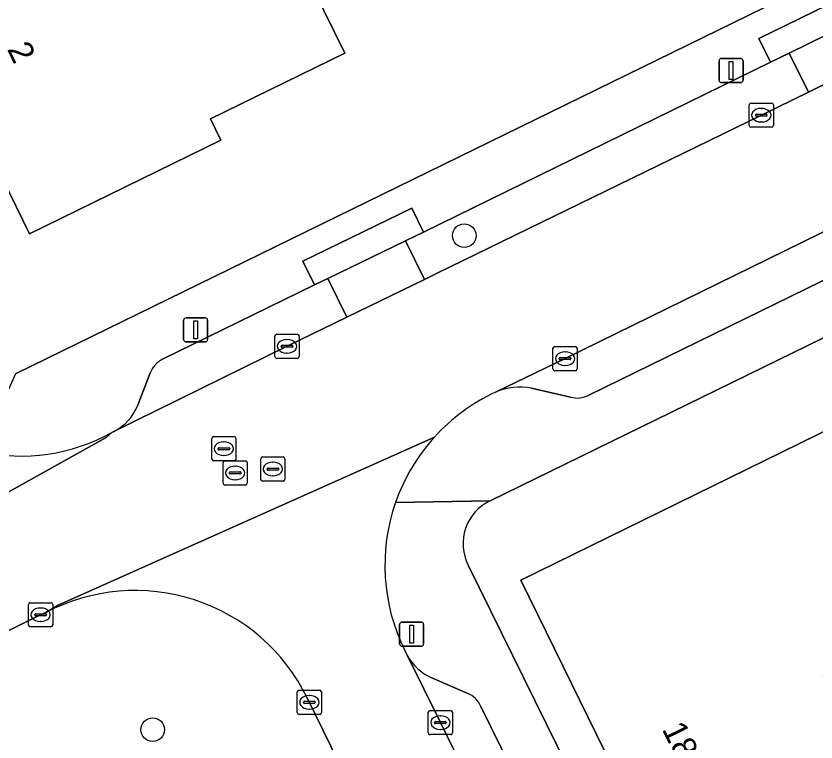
# Model space of a CAD drawing. Extents: x 160455 to 162082, y 388339 to 389736.
# Drawn here: x 160729.41 to 160762.48, y 389039.61 to 389069.64 of the extents above; entities that cross this region are included whole.
import ezdxf

# ---------------------------------------------------------------- set-up
doc = ezdxf.new("R2010")
doc.units = 0
for name, color, linetype in [('IMGEO_Boom', 7, 'Continuous'), ('IMGEO_Erf', 7, 'Continuous'), ('IMGEO_Kolk', 7, 'Continuous'), ('IMGEO_Lichtmast', 7, 'Continuous'), ('IMGEO_Pand', 7, 'Continuous'), ('IMGEO_Pand_nummerreeks', 7, 'Continuous'), ('IMGEO_Parkeervlak_open', 7, 'Continuous'), ('IMGEO_Rijbaan_lokaal_gesloten', 7, 'Continuous'), ('IMGEO_Rioolput', 7, 'Continuous'), ('IMGEO_Terreindeel_halfverhard', 7, 'Continuous'), ('IMGEO_Voetpad_open', 7, 'Continuous')]:
    doc.layers.add(name, color=color, linetype=linetype)

msp = doc.modelspace()

# ---------------------------------------------------------------- linework, layer by layer
at = {"layer": 'IMGEO_Boom'}
for centre in [(160747.941, 389060.551), (160735.059, 389040.116)]:
    msp.add_circle(centre, 0.489, dxfattribs=at)
at = {"layer": 'IMGEO_Erf'}
for points in [[(160729.384, 389054.841), (160781.823, 389080.504)], [(160803.656, 389076.346), (160778.382, 389063.954), (160749.007, 389049.578)], [(160759.677, 389027.119), (160750.279, 389046.295), (160778.381, 389060.086), (160779.48, 389057.816), (160783.428, 389059.746), (160782.9, 389060.825), (160787.235, 389062.944), (160787.76, 389061.865), (160787.915, 389061.941), (160789.436, 389062.684), (160791.518, 389063.7), (160790.991, 389064.778), (160795.322, 389066.893)], [(160748.107, 389046.923), (160756.856, 389029.143)]]:
    msp.add_lwpolyline(points, dxfattribs=at)
msp.add_lwpolyline([(160740.8, 389072.592), (160742.998, 389068.101), (160737.442, 389065.38), (160737.872, 389064.502), (160729.969, 389060.625), (160727.458, 389065.737), (160726.877, 389065.452), (160726.744, 389065.744), (160727.316, 389066.025), (160726.457, 389067.774), (160725.868, 389067.485), (160725.733, 389067.784), (160726.312, 389068.069), (160723.799, 389073.184), (160728.29, 389075.383), (160730.22, 389076.328), (160731.187, 389074.352), (160738.245, 389077.808)], close=True, dxfattribs=at)
msp.add_arc((160749.837, 389047.817), 1.947, 115.23, 207.3185, dxfattribs=at)
at = {"layer": 'IMGEO_Kolk'}
for p, q in [((160759.722, 389065.11), (160759.722, 389065.962)), ((160759.797, 389066.036), (160760.649, 389066.036)), ((160760.21, 389065.816), (160760.235, 389065.816)), ((160760.723, 389065.962), (160760.723, 389065.11)), ((160759.981, 389065.53), (160759.981, 389065.542)), ((160760.419, 389065.493), (160760.021, 389065.493)), ((160760.024, 389065.579), (160760.422, 389065.579)), ((160760.465, 389065.542), (160760.465, 389065.53)), ((160760.233, 389065.256), (160760.208, 389065.256)), ((160760.649, 389065.036), (160759.797, 389065.036)), ((160740.11, 389055.549), (160740.11, 389056.401)), ((160740.185, 389056.475), (160741.037, 389056.475)), ((160740.598, 389056.255), (160740.623, 389056.255)), ((160741.111, 389056.401), (160741.111, 389055.549)), ((160740.369, 389055.969), (160740.369, 389055.981)), ((160740.807, 389055.932), (160740.409, 389055.932)), ((160740.412, 389056.018), (160740.81, 389056.018)), ((160740.853, 389055.981), (160740.853, 389055.969)), ((160751.609, 389055.04), (160751.609, 389055.892)), ((160751.684, 389055.966), (160752.536, 389055.966)), ((160752.61, 389055.892), (160752.61, 389055.04)), ((160740.621, 389055.695), (160740.596, 389055.695)), ((160751.911, 389055.509), (160752.309, 389055.509)), ((160752.097, 389055.746), (160752.122, 389055.746)), ((160741.037, 389055.475), (160740.185, 389055.475)), ((160751.868, 389055.46), (160751.868, 389055.472)), ((160752.306, 389055.423), (160751.908, 389055.423)), ((160752.12, 389055.186), (160752.095, 389055.186)), ((160752.352, 389055.472), (160752.352, 389055.46)), ((160752.536, 389054.966), (160751.684, 389054.966)), ((160729.922, 389044.443), (160729.922, 389045.295)), ((160729.997, 389045.369), (160730.849, 389045.369)), ((160730.923, 389045.295), (160730.923, 389044.443)), ((160730.41, 389045.149), (160730.435, 389045.149)), ((160730.181, 389044.863), (160730.181, 389044.875)), ((160730.619, 389044.826), (160730.221, 389044.826)), ((160730.224, 389044.912), (160730.622, 389044.912)), ((160730.433, 389044.589), (160730.408, 389044.589)), ((160730.665, 389044.875), (160730.665, 389044.863)), ((160730.849, 389044.369), (160729.997, 389044.369)), ((160741.035, 389040.822), (160741.035, 389041.674)), ((160741.11, 389041.748), (160741.962, 389041.748)), ((160742.036, 389041.674), (160742.036, 389040.822)), ((160741.337, 389041.291), (160741.735, 389041.291)), ((160741.523, 389041.528), (160741.548, 389041.528)), ((160741.294, 389041.242), (160741.294, 389041.254)), ((160741.732, 389041.205), (160741.334, 389041.205)), ((160741.546, 389040.968), (160741.521, 389040.968)), ((160741.778, 389041.254), (160741.778, 389041.242)), ((160741.962, 389040.748), (160741.11, 389040.748)), ((160746.453, 389039.983), (160746.453, 389040.835)), ((160746.528, 389040.909), (160747.38, 389040.909)), ((160746.941, 389040.689), (160746.966, 389040.689)), ((160747.454, 389040.835), (160747.454, 389039.983)), ((160746.712, 389040.403), (160746.712, 389040.415)), ((160747.15, 389040.366), (160746.752, 389040.366)), ((160746.755, 389040.452), (160747.153, 389040.452)), ((160747.196, 389040.415), (160747.196, 389040.403)), ((160746.964, 389040.129), (160746.939, 389040.129)), ((160747.38, 389039.909), (160746.528, 389039.909))]:
    msp.add_line(p, q, dxfattribs=at)
for points in [[(160759.722, 389065.11), (160759.722, 389065.962)], [(160759.797, 389066.036), (160760.649, 389066.036)], [(160760.723, 389065.962), (160760.723, 389065.11)], [(160760.649, 389065.036), (160759.797, 389065.036)], [(160740.11, 389055.549), (160740.11, 389056.401)], [(160740.185, 389056.475), (160741.037, 389056.475)], [(160741.111, 389056.401), (160741.111, 389055.549)], [(160751.609, 389055.04), (160751.609, 389055.892)], [(160751.684, 389055.966), (160752.536, 389055.966)], [(160752.61, 389055.892), (160752.61, 389055.04)], [(160741.037, 389055.475), (160740.185, 389055.475)], [(160752.536, 389054.966), (160751.684, 389054.966)], [(160729.922, 389044.443), (160729.922, 389045.295)], [(160729.997, 389045.369), (160730.849, 389045.369)], [(160730.923, 389045.295), (160730.923, 389044.443)], [(160730.849, 389044.369), (160729.997, 389044.369)], [(160741.035, 389040.822), (160741.035, 389041.674)], [(160741.11, 389041.748), (160741.962, 389041.748)], [(160742.036, 389041.674), (160742.036, 389040.822)], [(160741.962, 389040.748), (160741.11, 389040.748)], [(160746.453, 389039.983), (160746.453, 389040.835)], [(160746.528, 389040.909), (160747.38, 389040.909)], [(160747.454, 389040.835), (160747.454, 389039.983)], [(160747.38, 389039.909), (160746.528, 389039.909)]]:
    msp.add_lwpolyline(points, dxfattribs=at)
for centre, radius, start, end in [((160759.799, 389065.96), 0.0765, 91.552, 178.448), ((160759.799, 389065.96), 0.0765, 91.552, 178.448), ((160760.647, 389065.96), 0.0765, 1.552, 88.448), ((160760.647, 389065.96), 0.0765, 1.552, 88.448), ((160760.021, 389065.539), 0.0403, 85.8775, 175.7526), ((160760.018, 389065.529), 0.0366, 178.938, 274.7102), ((160760.422, 389065.536), 0.043, 264.8664, 352.4533), ((160760.426, 389065.541), 0.0386, 1.7309, 96.639), ((160759.799, 389065.112), 0.0765, 181.552, 268.448), ((160759.799, 389065.112), 0.0765, 181.552, 268.448), ((160760.647, 389065.112), 0.0765, 271.552, 358.448), ((160760.647, 389065.112), 0.0765, 271.552, 358.448), ((160740.187, 389056.399), 0.0765, 91.552, 178.448), ((160740.187, 389056.399), 0.0765, 91.552, 178.448), ((160741.035, 389056.399), 0.0765, 1.552, 88.448), ((160741.035, 389056.399), 0.0765, 1.552, 88.448), ((160740.409, 389055.978), 0.0403, 85.8775, 175.7526), ((160740.406, 389055.968), 0.0366, 178.938, 274.7102), ((160740.81, 389055.975), 0.043, 264.8664, 352.4533), ((160740.814, 389055.98), 0.0386, 1.7309, 96.639), ((160751.686, 389055.89), 0.0765, 91.552, 178.448), ((160751.686, 389055.89), 0.0765, 91.552, 178.448), ((160752.534, 389055.89), 0.0765, 1.552, 88.448), ((160752.534, 389055.89), 0.0765, 1.552, 88.448), ((160740.187, 389055.551), 0.0765, 181.552, 268.448), ((160740.187, 389055.551), 0.0765, 181.552, 268.448), ((160741.035, 389055.551), 0.0765, 271.552, 358.448), ((160741.035, 389055.551), 0.0765, 271.552, 358.448), ((160751.908, 389055.469), 0.0403, 85.8775, 175.7526), ((160752.313, 389055.471), 0.0386, 1.7309, 96.639), ((160751.905, 389055.459), 0.0366, 178.938, 274.7102), ((160752.309, 389055.466), 0.043, 264.8664, 352.4533), ((160751.686, 389055.042), 0.0765, 181.552, 268.448), ((160751.686, 389055.042), 0.0765, 181.552, 268.448), ((160752.534, 389055.042), 0.0765, 271.552, 358.448), ((160752.534, 389055.042), 0.0765, 271.552, 358.448), ((160729.999, 389045.293), 0.0765, 91.552, 178.448), ((160729.999, 389045.293), 0.0765, 91.552, 178.448), ((160730.847, 389045.293), 0.0765, 1.552, 88.448), ((160730.847, 389045.293), 0.0765, 1.552, 88.448), ((160730.221, 389044.872), 0.0403, 85.8775, 175.7526), ((160730.626, 389044.874), 0.0386, 1.7309, 96.639), ((160730.218, 389044.862), 0.0366, 178.938, 274.7102), ((160730.622, 389044.869), 0.043, 264.8664, 352.4533), ((160729.999, 389044.445), 0.0765, 181.552, 268.448), ((160729.999, 389044.445), 0.0765, 181.552, 268.448), ((160730.847, 389044.445), 0.0765, 271.552, 358.448), ((160730.847, 389044.445), 0.0765, 271.552, 358.448), ((160741.112, 389041.672), 0.0765, 91.552, 178.448), ((160741.112, 389041.672), 0.0765, 91.552, 178.448), ((160741.96, 389041.672), 0.0765, 1.552, 88.448), ((160741.96, 389041.672), 0.0765, 1.552, 88.448), ((160741.334, 389041.251), 0.0403, 85.8775, 175.7526), ((160741.739, 389041.253), 0.0386, 1.7309, 96.639), ((160741.331, 389041.241), 0.0366, 178.938, 274.7102), ((160741.735, 389041.248), 0.043, 264.8664, 352.4533), ((160741.112, 389040.824), 0.0765, 181.552, 268.448), ((160741.112, 389040.824), 0.0765, 181.552, 268.448), ((160741.96, 389040.824), 0.0765, 271.552, 358.448), ((160741.96, 389040.824), 0.0765, 271.552, 358.448), ((160746.53, 389040.833), 0.0765, 91.552, 178.448), ((160746.53, 389040.833), 0.0765, 91.552, 178.448), ((160747.378, 389040.833), 0.0765, 1.552, 88.448), ((160747.378, 389040.833), 0.0765, 1.552, 88.448), ((160746.752, 389040.412), 0.0403, 85.8775, 175.7526), ((160746.749, 389040.402), 0.0366, 178.938, 274.7102), ((160747.153, 389040.409), 0.043, 264.8664, 352.4533), ((160747.157, 389040.414), 0.0386, 1.7309, 96.639), ((160746.53, 389039.985), 0.0765, 181.552, 268.448), ((160746.53, 389039.985), 0.0765, 181.552, 268.448), ((160747.378, 389039.985), 0.0765, 271.552, 358.448), ((160747.378, 389039.985), 0.0765, 271.552, 358.448)]:
    msp.add_arc(centre, radius, start, end, dxfattribs=at)
for centre, major_axis, ratio, start_param, end_param in [((160760.209, 389065.536), (-0.387, 0.002), 0.722429, 4.712389, 7.853982), ((160760.234, 389065.536), (-0.39, 0.002), 0.717154, 1.570796, 4.712389), ((160740.597, 389055.975), (-0.387, 0.002), 0.722429, 4.712389, 7.853982), ((160740.622, 389055.975), (-0.39, 0.002), 0.717154, 1.570796, 4.712389), ((160752.096, 389055.466), (-0.387, 0.002), 0.722429, 4.712389, 7.853982), ((160752.121, 389055.466), (-0.39, 0.002), 0.717154, 1.570796, 4.712389), ((160730.409, 389044.869), (-0.387, 0.002), 0.722429, 4.712389, 7.853982), ((160730.434, 389044.869), (-0.39, 0.002), 0.717154, 1.570796, 4.712389), ((160741.522, 389041.248), (-0.387, 0.002), 0.722429, 4.712389, 7.853982), ((160741.547, 389041.248), (-0.39, 0.002), 0.717154, 1.570796, 4.712389), ((160746.94, 389040.409), (-0.387, 0.002), 0.722429, 4.712389, 7.853982), ((160746.965, 389040.409), (-0.39, 0.002), 0.717154, 1.570796, 4.712389)]:
    msp.add_ellipse(centre, major_axis=major_axis, ratio=ratio, start_param=start_param, end_param=end_param, dxfattribs=at)
at = {"layer": 'IMGEO_Lichtmast'}
for p, q in [((160758.477, 389066.985), (160758.477, 389067.785)), ((160758.477, 389067.785), (160758.477, 389066.985)), ((160758.577, 389067.885), (160759.367, 389067.885)), ((160759.367, 389067.885), (160758.577, 389067.885)), ((160759.467, 389067.785), (160759.467, 389066.985)), ((160759.467, 389066.985), (160759.467, 389067.785)), ((160759.367, 389066.885), (160758.577, 389066.885)), ((160758.577, 389066.885), (160759.367, 389066.885)), ((160736.437, 389057.153), (160737.227, 389057.153)), ((160737.227, 389057.153), (160736.437, 389057.153)), ((160736.337, 389056.253), (160736.337, 389057.053)), ((160736.337, 389057.053), (160736.337, 389056.253)), ((160737.327, 389057.053), (160737.327, 389056.253)), ((160737.327, 389056.253), (160737.327, 389057.053)), ((160737.227, 389056.153), (160736.437, 389056.153)), ((160736.437, 389056.153), (160737.227, 389056.153)), ((160745.269, 389043.668), (160745.269, 389044.468)), ((160745.269, 389044.468), (160745.269, 389043.668)), ((160745.369, 389044.568), (160746.159, 389044.568)), ((160746.159, 389044.568), (160745.369, 389044.568)), ((160746.259, 389044.468), (160746.259, 389043.668)), ((160746.259, 389043.668), (160746.259, 389044.468)), ((160746.159, 389043.568), (160745.369, 389043.568)), ((160745.369, 389043.568), (160746.159, 389043.568))]:
    msp.add_line(p, q, dxfattribs=at)
for points in [[(160758.897, 389067.76), (160759.047, 389067.76), (160759.047, 389067.01), (160758.897, 389067.01), (160758.897, 389067.76)], [(160736.757, 389057.028), (160736.907, 389057.028), (160736.907, 389056.278), (160736.757, 389056.278), (160736.757, 389057.028)], [(160745.689, 389044.443), (160745.839, 389044.443), (160745.839, 389043.693), (160745.689, 389043.693), (160745.689, 389044.443)]]:
    msp.add_lwpolyline(points, dxfattribs=at)
for centre, start, end in [((160758.577, 389067.785), 90, 180), ((160758.577, 389067.785), 90, 180), ((160759.367, 389067.785), 0, 90), ((160759.367, 389067.785), 360, 90), ((160758.577, 389066.985), 180, 270), ((160758.577, 389066.985), 180, 270), ((160759.367, 389066.985), 270, 0), ((160759.367, 389066.985), 270, 0), ((160736.437, 389057.053), 90, 180), ((160736.437, 389057.053), 90, 180), ((160737.227, 389057.053), 0, 90), ((160737.227, 389057.053), 360, 90), ((160736.437, 389056.253), 180, 270), ((160736.437, 389056.253), 180, 270), ((160737.227, 389056.253), 270, 0), ((160737.227, 389056.253), 270, 0), ((160745.369, 389044.468), 90, 180), ((160745.369, 389044.468), 90, 180), ((160746.159, 389044.468), 0, 90), ((160746.159, 389044.468), 360, 90), ((160745.369, 389043.668), 180, 270), ((160745.369, 389043.668), 180, 270), ((160746.159, 389043.668), 270, 0), ((160746.159, 389043.668), 270, 0)]:
    msp.add_arc(centre, 0.1, start, end, dxfattribs=at)
at = {"layer": 'IMGEO_Pand'}
msp.add_lwpolyline([(160740.8, 389072.592), (160738.245, 389077.808), (160731.187, 389074.352), (160730.22, 389076.328), (160728.29, 389075.383), (160723.799, 389073.184), (160726.312, 389068.069), (160725.733, 389067.784), (160725.868, 389067.485), (160726.457, 389067.774), (160727.316, 389066.025), (160726.744, 389065.744), (160726.877, 389065.452), (160727.458, 389065.737), (160729.969, 389060.625), (160737.872, 389064.502), (160737.442, 389065.38), (160742.998, 389068.101)], close=True, dxfattribs=at)
msp.add_lwpolyline([(160765.888, 389036.033), (160762.799, 389042.336), (160767.373, 389044.58), (160767.637, 389044.042), (160777.444, 389048.854), (160779.082, 389049.658), (160782.449, 389051.311), (160782.62, 389051.395), (160779.48, 389057.816), (160778.381, 389060.086), (160750.279, 389046.295), (160759.677, 389027.119)], dxfattribs=at)
at = {"layer": 'IMGEO_Parkeervlak_open'}
for points in [[(160764.483, 389069.627), (160761.376, 389068.103), (160762.169, 389066.491), (160765.274, 389068.017)], [(160760.224, 389065.535), (160762.169, 389066.491), (160761.376, 389068.103), (160760.6, 389067.722), (160746.252, 389060.698), (160745.514, 389060.34), (160746.292, 389058.743), (160746.823, 389059.002)], [(160745.514, 389060.34), (160742.304, 389058.783), (160743.085, 389057.18), (160746.292, 389058.743)]]:
    msp.add_lwpolyline(points, close=True, dxfattribs=at)
for points in [[(160775.57, 389064.958), (160775.912, 389065.127), (160775.113, 389066.754), (160766.848, 389062.694), (160752.109, 389055.467), (160749.226, 389054.074)], [(160753.086, 389053.954), (160775.57, 389064.958)], [(160743.085, 389057.18), (160742.304, 389058.783), (160741.748, 389058.513), (160735.467, 389055.438)], [(160733.457, 389052.451), (160740.612, 389055.974), (160743.085, 389057.18)], [(160734.951, 389054.873), (160734.438, 389053.533)], [(160750.72, 389054.241), (160752.329, 389053.872)], [(160745.574, 389043.2), (160746.953, 389040.407), (160751.182, 389031.763), (160753.553, 389026.911)], [(160748.082, 389041.614), (160746.598, 389042.261)], [(160753.706, 389030.728), (160748.624, 389041.073)]]:
    msp.add_lwpolyline(points, dxfattribs=at)
for centre, radius, start, end in [((160735.95, 389054.478), 1.074, 116.734, 158.4567), ((160750.232, 389051.841), 2.449, 78.502, 114.2541), ((160752.604, 389054.872), 1.037, 254.6509, 297.7137), ((160732.475, 389054.327), 2.117, 297.6258, 337.9799), ((160747.492, 389044.264), 2.193, 209.016, 245.9428), ((160747.742, 389040.731), 0.946, 21.1742, 68.9316)]:
    msp.add_arc(centre, radius, start, end, dxfattribs=at)
at = {"layer": 'IMGEO_Rijbaan_lokaal_gesloten'}
for points in [[(160749.226, 389054.074), (160752.109, 389055.467), (160766.848, 389062.694), (160775.113, 389066.754), (160775.512, 389066.95), (160778.718, 389068.506), (160780.829, 389069.531), (160782.765, 389070.486), (160780.326, 389075.422), (160777.687, 389074.118), (160772.206, 389071.424), (160769.255, 389069.974), (160765.274, 389068.017), (160762.169, 389066.491), (160760.224, 389065.535), (160746.823, 389059.002), (160746.292, 389058.743), (160743.085, 389057.18), (160740.612, 389055.974), (160733.457, 389052.451), (160733.364, 389052.405), (160733.133, 389052.205), (160715.509, 389042.373)], [(160714.541, 389042.026), (160715.509, 389042.373), (160733.133, 389052.205), (160733.364, 389052.405)], [(160730.422, 389044.87), (160730.639, 389044.958), (160731.156, 389045.261), (160746.704, 389052.213)], [(160746.704, 389052.213), (160731.156, 389045.261), (160730.639, 389044.958)], [(160703.377, 389031.619), (160720.813, 389040.138), (160721.015, 389040.241), (160730.422, 389044.87)], [(160746.953, 389040.407), (160745.574, 389043.2), (160745.483, 389043.385)], [(160741.443, 389041.438), (160747.012, 389030.061), (160747.105, 389029.839)], [(160753.553, 389026.911), (160751.182, 389031.763), (160746.953, 389040.407)]]:
    msp.add_lwpolyline(points, dxfattribs=at)
for centre, radius, start, end in [((160752.562, 389046.913), 7.9, 114.9815, 137.8662), ((160729.625, 389059.133), 7.697, 257.3756, 299.0621), ((160752.555, 389046.911), 7.896, 137.8198, 160.7228), ((160752.572, 389046.904), 7.914, 160.7122, 206.3974), ((160734.333, 389037.955), 7.918, 26.1007, 117.8076)]:
    msp.add_arc(centre, radius, start, end, dxfattribs=at)
at = {"layer": 'IMGEO_Rioolput'}
for p, q in [((160737.576, 389052.238), (160738.428, 389052.238)), ((160737.501, 389051.312), (160737.501, 389052.164)), ((160737.989, 389052.018), (160738.014, 389052.018)), ((160738.502, 389052.164), (160738.502, 389051.312)), ((160737.76, 389051.732), (160737.76, 389051.744)), ((160738.198, 389051.695), (160737.8, 389051.695)), ((160737.803, 389051.781), (160738.201, 389051.781)), ((160738.244, 389051.744), (160738.244, 389051.732)), ((160738.428, 389051.238), (160737.576, 389051.238)), ((160738.012, 389051.458), (160737.987, 389051.458)), ((160738.042, 389051.236), (160738.894, 389051.236)), ((160739.527, 389050.47), (160739.527, 389051.322)), ((160739.602, 389051.396), (160740.454, 389051.396)), ((160740.528, 389051.322), (160740.528, 389050.47)), ((160737.967, 389050.31), (160737.967, 389051.162)), ((160738.455, 389051.016), (160738.48, 389051.016)), ((160738.968, 389051.162), (160738.968, 389050.31)), ((160739.786, 389050.89), (160739.786, 389050.902)), ((160739.829, 389050.939), (160740.227, 389050.939)), ((160740.015, 389051.176), (160740.04, 389051.176)), ((160740.27, 389050.902), (160740.27, 389050.89)), ((160738.226, 389050.73), (160738.226, 389050.742)), ((160738.664, 389050.693), (160738.266, 389050.693)), ((160738.269, 389050.779), (160738.667, 389050.779)), ((160738.71, 389050.742), (160738.71, 389050.73)), ((160740.224, 389050.853), (160739.826, 389050.853)), ((160740.038, 389050.616), (160740.013, 389050.616)), ((160738.894, 389050.236), (160738.042, 389050.236)), ((160738.478, 389050.456), (160738.453, 389050.456)), ((160740.454, 389050.396), (160739.602, 389050.396))]:
    msp.add_line(p, q, dxfattribs=at)
for points in [[(160737.576, 389052.238), (160738.428, 389052.238)], [(160737.501, 389051.312), (160737.501, 389052.164)], [(160738.502, 389052.164), (160738.502, 389051.312)], [(160738.428, 389051.238), (160737.576, 389051.238)], [(160738.042, 389051.236), (160738.894, 389051.236)], [(160739.527, 389050.47), (160739.527, 389051.322)], [(160739.602, 389051.396), (160740.454, 389051.396)], [(160740.528, 389051.322), (160740.528, 389050.47)], [(160737.967, 389050.31), (160737.967, 389051.162)], [(160738.968, 389051.162), (160738.968, 389050.31)], [(160738.894, 389050.236), (160738.042, 389050.236)], [(160740.454, 389050.396), (160739.602, 389050.396)]]:
    msp.add_lwpolyline(points, dxfattribs=at)
for centre, radius, start, end in [((160737.578, 389052.162), 0.0765, 91.552, 178.448), ((160737.578, 389052.162), 0.0765, 91.552, 178.448), ((160738.426, 389052.162), 0.0765, 1.552, 88.448), ((160738.426, 389052.162), 0.0765, 1.552, 88.448), ((160737.8, 389051.741), 0.0403, 85.8775, 175.7526), ((160737.797, 389051.731), 0.0366, 178.938, 274.7102), ((160738.201, 389051.738), 0.043, 264.8664, 352.4533), ((160738.205, 389051.743), 0.0386, 1.7309, 96.639), ((160737.578, 389051.314), 0.0765, 181.552, 268.448), ((160737.578, 389051.314), 0.0765, 181.552, 268.448), ((160738.044, 389051.16), 0.0765, 91.552, 178.448), ((160738.044, 389051.16), 0.0765, 91.552, 178.448), ((160738.426, 389051.314), 0.0765, 271.552, 358.448), ((160738.426, 389051.314), 0.0765, 271.552, 358.448), ((160738.892, 389051.16), 0.0765, 1.552, 88.448), ((160738.892, 389051.16), 0.0765, 1.552, 88.448), ((160739.604, 389051.32), 0.0765, 91.552, 178.448), ((160739.604, 389051.32), 0.0765, 91.552, 178.448), ((160740.452, 389051.32), 0.0765, 1.552, 88.448), ((160740.452, 389051.32), 0.0765, 1.552, 88.448), ((160739.826, 389050.899), 0.0403, 85.8775, 175.7526), ((160739.823, 389050.889), 0.0366, 178.938, 274.7102), ((160740.227, 389050.896), 0.043, 264.8664, 352.4533), ((160740.231, 389050.901), 0.0386, 1.7309, 96.639), ((160738.266, 389050.739), 0.0403, 85.8775, 175.7526), ((160738.263, 389050.729), 0.0366, 178.938, 274.7102), ((160738.667, 389050.736), 0.043, 264.8664, 352.4533), ((160738.671, 389050.741), 0.0386, 1.7309, 96.639), ((160738.044, 389050.312), 0.0765, 181.552, 268.448), ((160738.044, 389050.312), 0.0765, 181.552, 268.448), ((160738.892, 389050.312), 0.0765, 271.552, 358.448), ((160738.892, 389050.312), 0.0765, 271.552, 358.448), ((160739.604, 389050.472), 0.0765, 181.552, 268.448), ((160739.604, 389050.472), 0.0765, 181.552, 268.448), ((160740.452, 389050.472), 0.0765, 271.552, 358.448), ((160740.452, 389050.472), 0.0765, 271.552, 358.448)]:
    msp.add_arc(centre, radius, start, end, dxfattribs=at)
for centre, major_axis, ratio, start_param, end_param in [((160737.988, 389051.738), (-0.387, 0.002), 0.722429, 4.712389, 7.853982), ((160738.013, 389051.738), (-0.39, 0.002), 0.717154, 1.570796, 4.712389), ((160738.454, 389050.736), (-0.387, 0.002), 0.722429, 4.712389, 7.853982), ((160738.479, 389050.736), (-0.39, 0.002), 0.717154, 1.570796, 4.712389), ((160740.014, 389050.896), (-0.387, 0.002), 0.722429, 4.712389, 7.853982), ((160740.039, 389050.896), (-0.39, 0.002), 0.717154, 1.570796, 4.712389)]:
    msp.add_ellipse(centre, major_axis=major_axis, ratio=ratio, start_param=start_param, end_param=end_param, dxfattribs=at)
at = {"layer": 'IMGEO_Terreindeel_halfverhard'}
for points in [[(160730.639, 389044.958), (160730.422, 389044.87), (160721.015, 389040.241), (160720.813, 389040.138)], [(160747.105, 389029.839), (160747.012, 389030.061), (160741.443, 389041.438)]]:
    msp.add_lwpolyline(points, dxfattribs=at)
msp.add_arc((160734.333, 389037.955), 7.918, 26.1007, 117.8076, dxfattribs=at)
at = {"layer": 'IMGEO_Voetpad_open'}
for points in [[(160781.823, 389080.504), (160729.384, 389054.841), (160727.943, 389051.622)], [(160745.102, 389049.518), (160749.007, 389049.578), (160778.382, 389063.954), (160803.656, 389076.346)], [(160760.6, 389067.722), (160760.115, 389068.71), (160764.693, 389070.956), (160765.178, 389069.968), (160767.775, 389071.219), (160767.554, 389071.667), (160772.133, 389073.93), (160772.354, 389073.482), (160778.205, 389076.343)], [(160781.856, 389068.041), (160780.076, 389067.178), (160780.296, 389066.73), (160775.79, 389064.51), (160775.57, 389064.958), (160753.086, 389053.954)], [(160735.467, 389055.438), (160741.748, 389058.513), (160741.268, 389059.503), (160745.772, 389061.688), (160746.252, 389060.698), (160760.6, 389067.722)], [(160734.438, 389053.533), (160734.951, 389054.873)], [(160752.329, 389053.872), (160750.72, 389054.241)], [(160733.364, 389052.405), (160733.457, 389052.451)], [(160749.007, 389049.578), (160745.102, 389049.518)], [(160756.856, 389029.143), (160748.107, 389046.923)], [(160745.483, 389043.385), (160745.574, 389043.2)], [(160746.598, 389042.261), (160748.082, 389041.614)], [(160748.624, 389041.073), (160753.706, 389030.728)]]:
    msp.add_lwpolyline(points, dxfattribs=at)
for points in [[(160764.483, 389069.627), (160765.178, 389069.968), (160764.693, 389070.956), (160760.115, 389068.71), (160760.6, 389067.722), (160761.376, 389068.103)], [(160745.514, 389060.34), (160746.252, 389060.698), (160745.772, 389061.688), (160741.268, 389059.503), (160741.748, 389058.513), (160742.304, 389058.783)]]:
    msp.add_lwpolyline(points, close=True, dxfattribs=at)
for centre, radius, start, end in [((160735.95, 389054.478), 1.074, 116.734, 158.4567), ((160750.232, 389051.841), 2.449, 78.502, 114.2541), ((160752.562, 389046.913), 7.9, 114.9815, 137.8662), ((160752.604, 389054.872), 1.037, 254.6509, 297.7137), ((160732.475, 389054.327), 2.117, 297.6258, 337.9799), ((160729.625, 389059.133), 7.697, 257.3756, 299.0621), ((160752.555, 389046.911), 7.896, 137.8198, 160.7228), ((160749.837, 389047.817), 1.947, 115.23, 207.3185), ((160752.572, 389046.904), 7.914, 160.7122, 206.3974), ((160747.492, 389044.264), 2.193, 209.016, 245.9428), ((160747.742, 389040.731), 0.946, 21.1742, 68.9316)]:
    msp.add_arc(centre, radius, start, end, dxfattribs=at)

# ---------------------------------------------------------------- texts
at = {"layer": 'IMGEO_Pand_nummerreeks'}
for s, rotation, p in [('2', 296.164, (160729.024, 389068.265)), ('18-32', 296.1091, (160756.102, 389040.14))]:
    msp.add_text(s, height=1, rotation=rotation, dxfattribs=at).set_placement(p)

doc.saveas('drawing.dxf')
